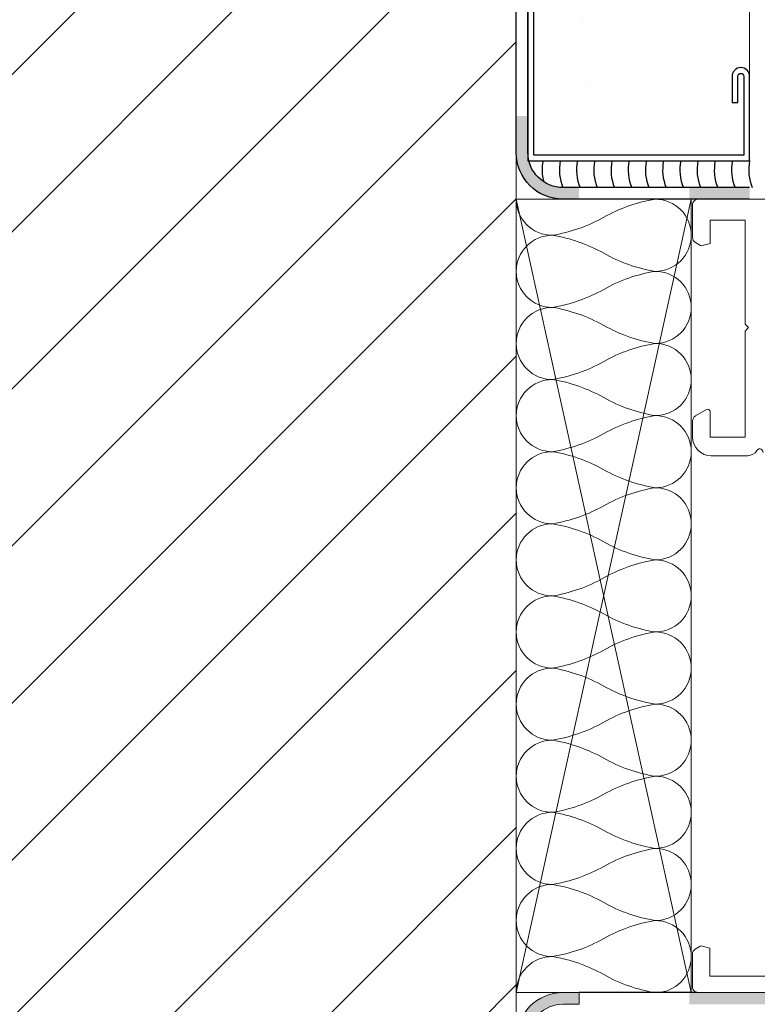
# Model space of a CAD drawing. Header units: millimetres. Extents: x 3652085 to 3778338, y -303702 to -273644.
# Tile 328 of 588: x 3709883 to 3709946, y -278705 to -278620. Entities that reach past the tile are written whole.
import ezdxf

# ---------------------------------------------------------------- set-up
doc = ezdxf.new("R2010")
doc.units = ezdxf.units.MM
doc.linetypes.add('DASHED', pattern=[0.75, 0.5, -0.25])
for name, color, linetype, lineweight in [('004 Brick Wall', 7, 'Continuous', 0), ('021 Various', 7, 'Continuous', 5), ('A-Detl-Thin', 150, 'Continuous', 18), ('G-Detl-Thin', 151, 'Continuous', 25)]:
    doc.layers.add(name, color=color, linetype=linetype, lineweight=lineweight)
doc.layers.add('1', color=7, linetype='Continuous')
doc.layers.add('ATTACHMT', color=7, linetype='Continuous')

# ---------------------------------------------------------------- blocks, each defined once
blk = doc.blocks.new('W_02')
at = {"lineweight": 0}
for points in [[(911.891, -14.368), (949.891, -14.368, -0.198913), (950.245, -14.515, -0.198913), (950.391, -14.868), (950.391, -17.647, -0.267858), (950.141, -18.079), (949.713, -18.327, -0.198991), (949.561, -18.347), (948.891, -18.167), (948.891, -16.168), (945.891, -16.168), (945.891, -25.068), (945.591, -25.368), (945.891, -25.668), (945.891, -34.768), (948.885, -34.768), (948.885, -32.568, -0.57735), (949.185, -32.395), (950.135, -32.944, -0.267946), (950.385, -33.377), (950.385, -34.764, -0.413824), (948.787, -36.364), (945.893, -36.368, -0.146116), (945.015, -36.107, -0.186234), (944.931, -35.99, 0.879905), (944.341, -36.066)], [(941.904, -80.968), (948.904, -80.968), (948.904, -78.554), (949.574, -78.375, -0.198674), (949.726, -78.395), (950.154, -78.642, -0.267999), (950.404, -79.075), (950.404, -81.868, -0.414214), (949.904, -82.368), (949.904, -82.368), (886.904, -82.368, -0.414214)], [(941.904, -80.968), (948.904, -80.968), (948.904, -78.554), (949.574, -78.375, -0.198674), (949.726, -78.395), (950.154, -78.642, -0.267999), (950.404, -79.075), (950.404, -81.868, -0.414214), (949.904, -82.368), (949.904, -82.368), (886.904, -82.368, -0.414214)]]:
    blk.add_lwpolyline(points, format="xyb", dxfattribs=at)

msp = doc.modelspace()

# ---------------------------------------------------------------- hatches: boundary and pattern name
at = {"layer": '004 Brick Wall', "linetype": 'Continuous', "lineweight": 0}
h = msp.add_hatch(dxfattribs=at)
h.set_pattern_fill('ANSI31', scale=3, angle=-360, style=0)
h.set_pattern_definition([(45, (-22423109.213, -7494239.545), (-6.7351920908, 6.7351920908), [])])
h.paths.add_polyline_path([(3709633.264, -278753.644), (3709633.264, -278553.645), (3709925.053, -278553.645), (3709925.053, -278753.644)])
at = {"layer": '021 Various'}
h = msp.add_hatch(dxfattribs=at)
h.set_pattern_fill('SITEWORK_SAND', color=256, scale=10, angle=-90, style=0, pattern_type=2)
h.set_pattern_definition([(307.5, (6183491.607, 13574180.14), (19.26823769, 0.62993358), [0, -15.2, 0, -17, 0, -16.25]), (277.5, (6183491.607, 13574180.14), (28.22146065, -17.697767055), [0, -8.2, 0, -13.7, 0, -5.25]), (237.5, (6183491.607, 13574192.44), (0.056590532, -31.141418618), [0, -5, 0, -18, 0, -23.5]), (227.5, (6183491.607, 13574192.44), (8.776755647, -30.061266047), [0, -2.5, 0, -11.8, 0, -13.5])])
edge = h.paths.add_edge_path()
edge.add_line((3709945.052, -278533.645), (3709945.052, -278570.644))
edge.add_line((3709945.052, -278570.644), (3709945.052, -278625.115))
edge.add_arc((3709944.302, -278625.115), 0.75, 0, 180)
edge.add_line((3709943.553, -278625.115), (3709943.553, -278627.365))
edge.add_line((3709943.553, -278627.365), (3709944.053, -278627.365))
edge.add_line((3709944.053, -278627.365), (3709944.053, -278625.115))
edge.add_arc((3709944.302, -278625.115), 0.25, 0, 180, ccw=False)
edge.add_line((3709944.552, -278625.115), (3709944.552, -278631.864))
edge.add_line((3709944.552, -278631.864), (3709926.554, -278631.864))
edge.add_line((3709926.554, -278631.864), (3709926.554, -278609.088))
edge.add_line((3709926.554, -278609.088), (3709928.317, -278609.088))
edge.add_arc((3709920.998, -278604.852), 8.456, 329.93837, 390.06163)
edge.add_line((3709928.317, -278600.616), (3709926.554, -278600.616))
edge.add_line((3709926.554, -278600.616), (3709926.554, -278568.06))
edge.add_line((3709926.554, -278568.06), (3709925.052, -278568.06))
edge.add_line((3709925.052, -278568.06), (3709925.053, -278553.645))
edge.add_line((3709925.053, -278553.645), (3709633.264, -278553.645))
edge.add_line((3709633.264, -278553.645), (3709633.264, -278533.645))
edge.add_line((3709633.264, -278533.645), (3709945.052, -278533.645))
at = {"layer": 'ATTACHMT', "linetype": 'Continuous', "lineweight": -3}
for points in [[(3709930.432, -278635.644), (3709930.432, -278634.644), (3709929.049, -278634.644, -0.414214), (3709926.049, -278631.644), (3709926.049, -278628.525), (3709925.049, -278628.525), (3709925.049, -278631.644, 0.414214), (3709929.049, -278635.644)], [(3709939.873, -278635.646), (3709939.873, -278634.646), (3709945.052, -278634.646), (3709945.052, -278635.646)], [(3709939.873, -278703.643), (3709939.873, -278704.643), (3709949.314, -278704.643), (3709949.314, -278703.643)]]:
    msp.add_hatch(color=256, dxfattribs=at).paths.add_polyline_path(points)
h = msp.add_hatch(color=256, dxfattribs=at)
edge = h.paths.add_edge_path()
edge.add_line((3709930.432, -278703.644), (3709930.432, -278704.644))
edge.add_line((3709930.432, -278704.644), (3709929.049, -278704.644))
edge.add_arc((3709929.049, -278707.644), 3, 90, 180)
edge.add_line((3709926.049, -278707.644), (3709926.049, -278716.332))
edge.add_line((3709926.049, -278716.332), (3709925.049, -278716.332))
edge.add_line((3709925.049, -278716.332), (3709925.049, -278707.644))
edge.add_arc((3709929.049, -278707.644), 4, 90, 180, ccw=False)
edge.add_line((3709929.049, -278703.644), (3709930.432, -278703.644))

# ---------------------------------------------------------------- linework, layer by layer
at = {"color": 0, "lineweight": 0}
msp.add_lwpolyline([(3709930.432, -278703.644), (3709930.432, -278704.644), (3709929.049, -278704.644, 0.414214), (3709926.049, -278707.644), (3709926.049, -278716.332), (3709925.049, -278716.332), (3709925.049, -278707.644, -0.414214), (3709929.049, -278703.644), (3709930.432, -278703.644)], format="xyb", close=True, dxfattribs=at)
at = {"layer": '004 Brick Wall', "color": 7, "linetype": 'Continuous', "lineweight": 18}
msp.add_lwpolyline([(3709925.053, -278573.644), (3709925.053, -278753.644)], dxfattribs=at)
at = {"layer": '021 Various'}
msp.add_lwpolyline([(3709945.052, -278533.645), (3709945.052, -278570.644), (3709945.052, -278625.115, 1), (3709943.553, -278625.115), (3709943.553, -278627.365), (3709944.053, -278627.365), (3709944.053, -278625.115, -1), (3709944.552, -278625.115), (3709944.552, -278631.864), (3709926.554, -278631.864), (3709926.554, -278609.088), (3709928.317, -278609.088, 0.268526), (3709928.317, -278600.616), (3709926.554, -278600.616), (3709926.554, -278568.06), (3709925.052, -278568.06), (3709925.053, -278553.645), (3709633.264, -278553.645), (3709633.264, -278533.645)], format="xyb", close=True, dxfattribs=at)
at = {"layer": '1', "linetype": 'Continuous', "lineweight": 0}
msp.add_lwpolyline([(3709925.053, -278635.644), (3709943.365, -278635.644)], dxfattribs=at)
at = {"layer": 'A-Detl-Thin', "color": 3, "lineweight": 0}
msp.add_lwpolyline([(3709925.052, -278635.644, 0.414214), (3709928.143, -278638.735, 0.088209), (3709932.552, -278637.19, -0.088209), (3709936.961, -278635.644, -1), (3709936.961, -278641.826, -0.088209), (3709932.552, -278640.281, 0.088209), (3709928.143, -278638.735, 1), (3709928.143, -278644.917, 0.088209), (3709932.552, -278643.372, -0.088209), (3709936.961, -278641.826, -1), (3709936.961, -278648.008, -0.088209), (3709932.552, -278646.462, 0.088209), (3709928.143, -278644.917, 1), (3709928.143, -278651.099, 0.088209), (3709932.552, -278649.553, -0.088209), (3709936.961, -278648.008, -1), (3709936.961, -278654.19, -0.088209), (3709932.552, -278652.644, 0.088209), (3709928.143, -278651.099, 1), (3709928.143, -278657.281, 0.088209), (3709932.552, -278655.735, -0.088209), (3709936.961, -278654.19, -1), (3709936.961, -278660.372, -0.088209), (3709932.552, -278658.826, 0.088209), (3709928.143, -278657.281, 1), (3709928.143, -278663.462, 0.088209), (3709932.552, -278661.917, -0.088209), (3709936.961, -278660.372, -1), (3709936.961, -278666.553, -0.088209), (3709932.552, -278665.008, 0.088209), (3709928.143, -278663.462, 1), (3709928.143, -278669.644, 0.088209), (3709932.552, -278668.099, -0.088209), (3709936.961, -278666.553, -1), (3709936.961, -278672.735, -0.088209), (3709932.552, -278671.19, 0.088209), (3709928.143, -278669.644, 1), (3709928.143, -278675.826, 0.088209), (3709932.552, -278674.281, -0.088209), (3709936.961, -278672.735, -1), (3709936.961, -278678.917, -0.088209), (3709932.552, -278677.372, 0.088209), (3709928.143, -278675.826, 1), (3709928.143, -278682.008, 0.088209), (3709932.552, -278680.462, -0.088209), (3709936.961, -278678.917, -1), (3709936.961, -278685.099, -0.088209), (3709932.552, -278683.553, 0.088209), (3709928.143, -278682.008, 1), (3709928.143, -278688.19, 0.088209), (3709932.552, -278686.644, -0.088209), (3709936.961, -278685.099, -1), (3709936.961, -278691.281, -0.088209), (3709932.552, -278689.735, 0.088209), (3709928.143, -278688.19, 1), (3709928.143, -278694.372, 0.088209), (3709932.552, -278692.826, -0.088209), (3709936.961, -278691.281, -1), (3709936.961, -278697.463, -0.088209), (3709932.552, -278695.917, 0.088209), (3709928.143, -278694.372, 1), (3709928.143, -278700.553, 0.088209), (3709932.552, -278699.008, -0.088209), (3709936.961, -278697.463, -1), (3709936.961, -278703.644, -0.088209), (3709932.552, -278702.099, 0.088209), (3709928.143, -278700.553, 0.414214), (3709925.052, -278703.644)], format="xyb", dxfattribs=at)
at = {"layer": 'ATTACHMT', "color": 7, "linetype": 'Continuous', "lineweight": -3}
msp.add_line((3709940.554, -278703.644), (3709930.432, -278703.644), dxfattribs=at)
msp.add_lwpolyline([(3709944.052, -278625.115, -1), (3709944.552, -278625.115), (3709944.552, -278631.864), (3709926.554, -278631.864), (3709926.554, -278568.06), (3709926.049, -278568.06), (3709926.051, -278632.364), (3709945.052, -278632.364), (3709945.052, -278625.115, 1), (3709943.553, -278625.115), (3709943.553, -278627.365), (3709944.052, -278627.365)], format="xyb", close=True, dxfattribs=at)
for points in [[(3709945.052, -278635.644), (3709929.049, -278635.644, -0.414214), (3709925.049, -278631.644), (3709925.052, -278570.644)], [(3709945.052, -278634.644), (3709929.049, -278634.644, -0.414214), (3709926.049, -278631.644), (3709926.049, -278570.644)]]:
    msp.add_lwpolyline(points, format="xyb", dxfattribs=at)
at = {"layer": 'ATTACHMT', "color": 3}
for centre, end in [((3709931.135, -278633.144), 195.14683), ((3709932.61, -278633.144), 202.84559), ((3709934.085, -278633.144), 202.84559), ((3709935.56, -278633.144), 202.84559), ((3709937.036, -278633.144), 202.84559), ((3709938.511, -278633.144), 202.84559), ((3709939.986, -278633.144), 202.84559), ((3709941.461, -278633.144), 202.84559), ((3709942.936, -278633.144), 202.84559), ((3709944.411, -278633.144), 202.84559), ((3709945.886, -278633.144), 202.84559), ((3709947.362, -278633.144), 202.84559), ((3709948.837, -278633.144), 202.84559)]:
    msp.add_arc(centre, 3.864, 168.35002, end, dxfattribs=at)
at = {"layer": 'G-Detl-Thin', "color": 2, "lineweight": 0}
for p, q in [((3709925.049, -278635.644), (3709940.054, -278703.644)), ((3709925.049, -278703.644), (3709940.054, -278635.644))]:
    msp.add_line(p, q, dxfattribs=at)
msp.add_lwpolyline([(3709925.049, -278635.644), (3709940.054, -278635.644), (3709940.054, -278703.644), (3709925.049, -278703.644), (3709925.049, -278635.644)], close=True, dxfattribs=at)

# ---------------------------------------------------------------- block references
at = {"linetype": 'DASHED', "lineweight": 5, "ltscale": 0.5, "xscale": -1}
msp.add_blockref('W_02', (3710890.551, -278621.276), dxfattribs=at)

doc.saveas('drawing.dxf')
